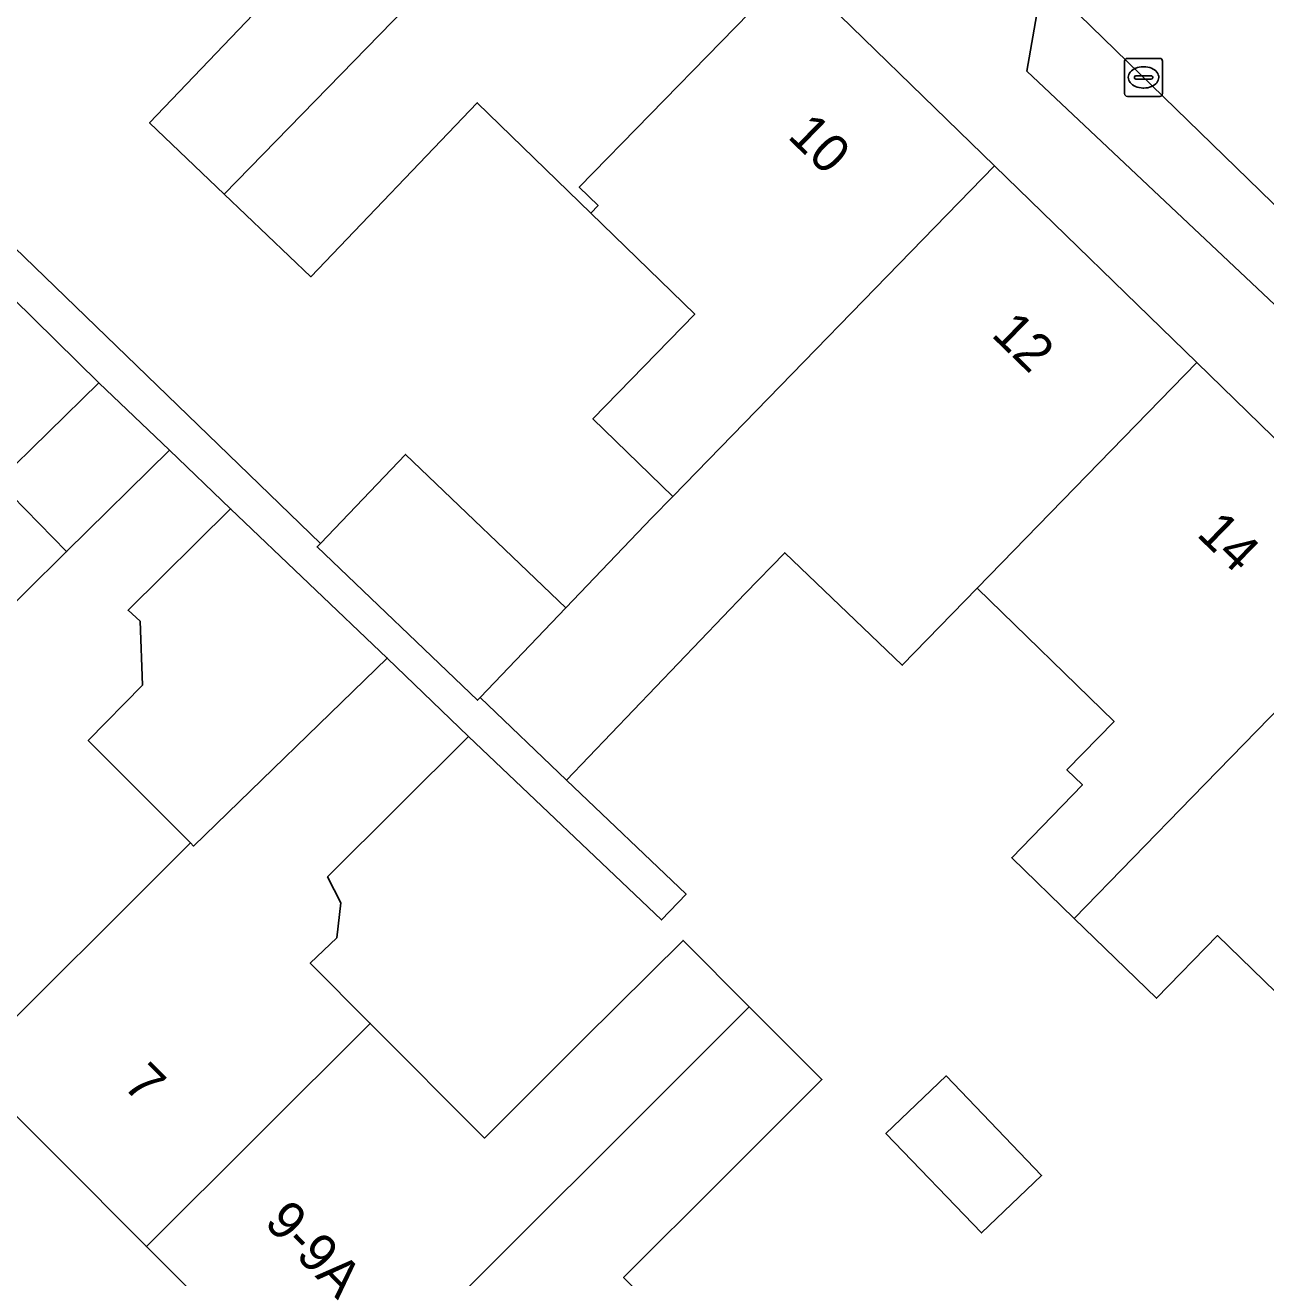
# Model space of a CAD drawing. Extents: x 160102 to 160934, y 382045 to 382923.
# Drawn here: x 160735.02 to 160767.67, y 382779.35 to 382812.33 of the extents above; entities that cross this region are included whole.
import ezdxf

# ---------------------------------------------------------------- set-up
doc = ezdxf.new("R2010")
doc.units = 0
for name, color, linetype in [('IMGEO_Erf', 7, 'Continuous'), ('IMGEO_Kolk', 7, 'Continuous'), ('IMGEO_Pand', 7, 'Continuous'), ('IMGEO_Pand_nummerreeks', 7, 'Continuous'), ('IMGEO_Parkeervlak_open', 7, 'Continuous'), ('IMGEO_Rijbaan_lokaal_open', 7, 'Continuous'), ('IMGEO_Voetpad_open', 7, 'Continuous')]:
    doc.layers.add(name, color=color, linetype=linetype)

msp = doc.modelspace()

# ---------------------------------------------------------------- linework, layer by layer
at = {"layer": 'IMGEO_Erf'}
for points in [[(160722.503, 382818.469), (160730.189, 382810.858), (160732.152, 382812.942), (160734.005, 382811.163), (160732.042, 382809.078), (160742.795, 382798.683), (160745.03, 382801.023), (160749.251, 382796.988), (160751.51, 382799.352), (160752.062, 382799.919), (160749.96, 382801.962), (160752.64, 382804.719), (160749.904, 382807.378), (160746.918, 382810.28), (160742.542, 382805.7), (160740.262, 382807.878), (160738.296, 382809.756), (160742.584, 382814.247)], [(160733.908, 382796.294), (160736.114, 382798.468), (160734.301, 382800.308), (160736.958, 382802.907), (160725.599, 382814.097)], [(160769.457, 382785.384), (160766.396, 382788.359), (160764.79, 382786.707), (160762.627, 382788.809), (160760.982, 382790.408), (160762.842, 382792.322), (160762.435, 382792.718), (160763.675, 382793.995), (160760.069, 382797.5), (160758.102, 382795.476), (160755.008, 382798.434), (160753.965, 382797.363), (160749.27, 382792.449), (160752.411, 382789.448), (160751.765, 382788.768), (160746.687, 382793.597), (160742.98, 382789.908), (160743.332, 382789.217), (160743.219, 382788.297), (160742.524, 382787.628), (160744.103, 382786.046), (160747.113, 382783.029), (160749.709, 382785.62), (160752.332, 382788.229), (160754.077, 382786.481), (160755.987, 382784.566), (160753.368, 382781.952), (160750.768, 382779.357), (160753.941, 382776.176)]]:
    msp.add_lwpolyline(points, dxfattribs=at)
for points in [[(160740.428, 382799.596), (160737.729, 382796.923), (160738.047, 382796.636), (160738.113, 382794.953), (160736.681, 382793.493), (160739.371, 382790.797), (160739.456, 382790.712), (160744.549, 382795.664)], [(160760.187, 382780.53), (160757.673, 382783.151), (160759.252, 382784.665), (160761.766, 382782.045)]]:
    msp.add_lwpolyline(points, close=True, dxfattribs=at)
at = {"layer": 'IMGEO_Kolk'}
for p, q in [((160764.024, 382811.449), (160764.876, 382811.449)), ((160763.949, 382810.523), (160763.949, 382811.375)), ((160764.437, 382811.229), (160764.462, 382811.229)), ((160764.95, 382811.375), (160764.95, 382810.523)), ((160764.208, 382810.943), (160764.208, 382810.955)), ((160764.646, 382810.906), (160764.248, 382810.906)), ((160764.251, 382810.992), (160764.649, 382810.992)), ((160764.692, 382810.955), (160764.692, 382810.943)), ((160764.876, 382810.449), (160764.024, 382810.449)), ((160764.46, 382810.669), (160764.435, 382810.669))]:
    msp.add_line(p, q, dxfattribs=at)
for points in [[(160764.024, 382811.449), (160764.876, 382811.449)], [(160763.949, 382810.523), (160763.949, 382811.375)], [(160764.95, 382811.375), (160764.95, 382810.523)], [(160764.876, 382810.449), (160764.024, 382810.449)]]:
    msp.add_lwpolyline(points, dxfattribs=at)
for centre, radius, start, end in [((160764.026, 382811.373), 0.0765, 91.552, 178.448), ((160764.026, 382811.373), 0.0765, 91.552, 178.448), ((160764.874, 382811.373), 0.0765, 1.552, 88.448), ((160764.874, 382811.373), 0.0765, 1.552, 88.448), ((160764.248, 382810.952), 0.0403, 85.8775, 175.7526), ((160764.245, 382810.942), 0.0366, 178.938, 274.7102), ((160764.649, 382810.949), 0.043, 264.8664, 352.4533), ((160764.653, 382810.954), 0.0386, 1.7309, 96.639), ((160764.026, 382810.525), 0.0765, 181.552, 268.448), ((160764.026, 382810.525), 0.0765, 181.552, 268.448), ((160764.874, 382810.525), 0.0765, 271.552, 358.448), ((160764.874, 382810.525), 0.0765, 271.552, 358.448)]:
    msp.add_arc(centre, radius, start, end, dxfattribs=at)
for centre, major_axis, ratio, start_param, end_param in [((160764.436, 382810.949), (-0.387, 0.002), 0.722429, 4.712389, 7.853982), ((160764.461, 382810.949), (-0.39, 0.002), 0.717154, 1.570796, 4.712389)]:
    msp.add_ellipse(centre, major_axis=major_axis, ratio=ratio, start_param=start_param, end_param=end_param, dxfattribs=at)
at = {"layer": 'IMGEO_Pand'}
for points in [[(160739.863, 382817.085), (160740.069, 382816.885), (160739.836, 382816.645), (160742.584, 382814.247), (160738.296, 382809.756), (160740.262, 382807.878), (160750.496, 382818.391), (160745.689, 382823.07)], [(160755.201, 382813.811), (160750.496, 382818.391), (160740.262, 382807.878), (160742.542, 382805.7), (160746.918, 382810.28), (160749.904, 382807.378), (160750.099, 382807.58), (160749.604, 382808.062)], [(160755.201, 382813.811), (160749.604, 382808.062), (160750.099, 382807.58), (160749.904, 382807.378), (160752.64, 382804.719), (160749.96, 382801.962), (160752.062, 382799.919), (160760.532, 382808.621)], [(160765.853, 382803.442), (160760.532, 382808.621), (160752.062, 382799.919), (160751.51, 382799.352), (160749.251, 382796.988), (160746.993, 382794.625), (160749.27, 382792.449), (160753.965, 382797.363), (160755.008, 382798.434), (160758.102, 382795.476), (160760.069, 382797.5)], [(160771.511, 382797.936), (160765.853, 382803.442), (160760.069, 382797.5), (160763.675, 382793.995), (160762.435, 382792.718), (160762.842, 382792.322), (160760.982, 382790.408), (160762.627, 382788.809), (160765.73, 382791.998)], [(160738.818, 382801.132), (160736.958, 382802.907), (160734.301, 382800.308), (160736.114, 382798.468)], [(160736.681, 382793.493), (160738.113, 382794.953), (160738.047, 382796.636), (160737.729, 382796.923), (160740.428, 382799.596), (160738.818, 382801.132), (160736.114, 382798.468), (160733.908, 382796.294), (160727.886, 382790.522), (160733.479, 382784.917), (160739.371, 382790.797)], [(160742.795, 382798.683), (160742.704, 382798.588), (160746.926, 382794.554), (160746.993, 382794.625), (160749.251, 382796.988), (160745.03, 382801.023)], [(160776.73, 382792.855), (160771.511, 382797.936), (160765.73, 382791.998), (160762.627, 382788.809), (160764.79, 382786.707), (160766.396, 382788.359), (160769.457, 382785.384), (160770.954, 382786.922)], [(160739.371, 382790.797), (160733.479, 382784.917), (160738.215, 382780.17), (160744.103, 382786.046), (160742.524, 382787.628), (160743.219, 382788.297), (160743.332, 382789.217), (160742.98, 382789.908), (160746.687, 382793.597), (160744.549, 382795.664), (160739.456, 382790.712)], [(160751.458, 382783.867), (160754.077, 382786.481), (160752.332, 382788.229), (160749.709, 382785.62), (160747.113, 382783.029), (160744.103, 382786.046), (160738.215, 382780.17), (160742.975, 382775.401)], [(160750.768, 382779.357), (160753.368, 382781.952), (160755.987, 382784.566), (160754.077, 382786.481), (160751.458, 382783.867), (160742.975, 382775.401), (160748.059, 382770.306), (160751.599, 382773.838), (160753.941, 382776.176)], [(160757.673, 382783.151), (160760.187, 382780.53), (160761.766, 382782.045), (160759.252, 382784.665)]]:
    msp.add_lwpolyline(points, close=True, dxfattribs=at)
at = {"layer": 'IMGEO_Parkeervlak_open'}
msp.add_lwpolyline([(160778.057, 382797.899), (160774.831, 382800.851), (160761.797, 382813.531), (160761.378, 382811.116), (160774.721, 382798.54)], dxfattribs=at)
at = {"layer": 'IMGEO_Rijbaan_lokaal_open'}
msp.add_lwpolyline([(160779.226, 382801.831), (160778.688, 382802.741), (160776.865, 382805.653), (160769.646, 382812.497), (160764.818, 382817.256), (160761.238, 382814.139), (160761.797, 382813.531), (160774.831, 382800.851), (160778.057, 382797.899), (160778.212, 382797.758), (160784.756, 382791.406), (160784.899, 382791.268), (160787.687, 382788.586), (160787.909, 382788.372)], dxfattribs=at)
at = {"layer": 'IMGEO_Voetpad_open'}
msp.add_lwpolyline([(160732.042, 382809.078), (160730.189, 382810.858), (160722.503, 382818.469), (160720.302, 382820.982), (160717.009, 382824.744), (160715.677, 382823.578), (160719.055, 382820.35), (160719.292, 382820.124), (160722.162, 382817.382), (160725.599, 382814.097), (160736.958, 382802.907), (160738.818, 382801.132), (160740.428, 382799.596), (160744.549, 382795.664), (160746.687, 382793.597), (160751.765, 382788.768), (160752.411, 382789.448), (160749.27, 382792.449), (160746.993, 382794.625), (160746.926, 382794.554), (160742.704, 382798.588), (160742.795, 382798.683)], close=True, dxfattribs=at)
for points in [[(160755.201, 382813.811), (160760.532, 382808.621), (160765.853, 382803.442), (160771.511, 382797.936), (160776.73, 382792.855), (160782.139, 382787.59), (160790.752, 382779.206), (160787.602, 382774.477), (160783.273, 382767.977), (160779.102, 382761.715), (160774.788, 382755.238), (160771.299, 382750), (160770.756, 382749.184), (160768.887, 382749.3), (160772.432, 382746.129), (160772.551, 382746.303)], [(160774.721, 382798.54), (160761.378, 382811.116), (160761.797, 382813.531)], [(160772.432, 382746.129), (160768.887, 382749.3), (160768.195, 382750), (160761.226, 382757.053), (160754.498, 382763.794), (160753.544, 382764.749), (160749.31, 382768.992), (160748.059, 382770.306), (160742.975, 382775.401), (160738.215, 382780.17), (160733.479, 382784.917), (160727.886, 382790.522), (160723.004, 382795.413), (160719.062, 382799.364), (160719.36, 382799.662), (160718.431, 382800.542), (160718.157, 382800.269), (160711.526, 382806.902), (160708.275, 382810.155)]]:
    msp.add_lwpolyline(points, dxfattribs=at)

# ---------------------------------------------------------------- texts
at = {"layer": 'IMGEO_Pand_nummerreeks'}
for s, rotation, p in [('10', 315.7678, (160755.054, 382809.377)), ('12', 315.7734, (160760.415, 382804.157)), ('14', 315.774, (160765.82, 382798.897)), ('7', 314.9426, (160737.567, 382784.388)), ('9-9A', 314.2661, (160741.283, 382780.775))]:
    msp.add_text(s, height=1, rotation=rotation, dxfattribs=at).set_placement(p)

doc.saveas('drawing.dxf')
